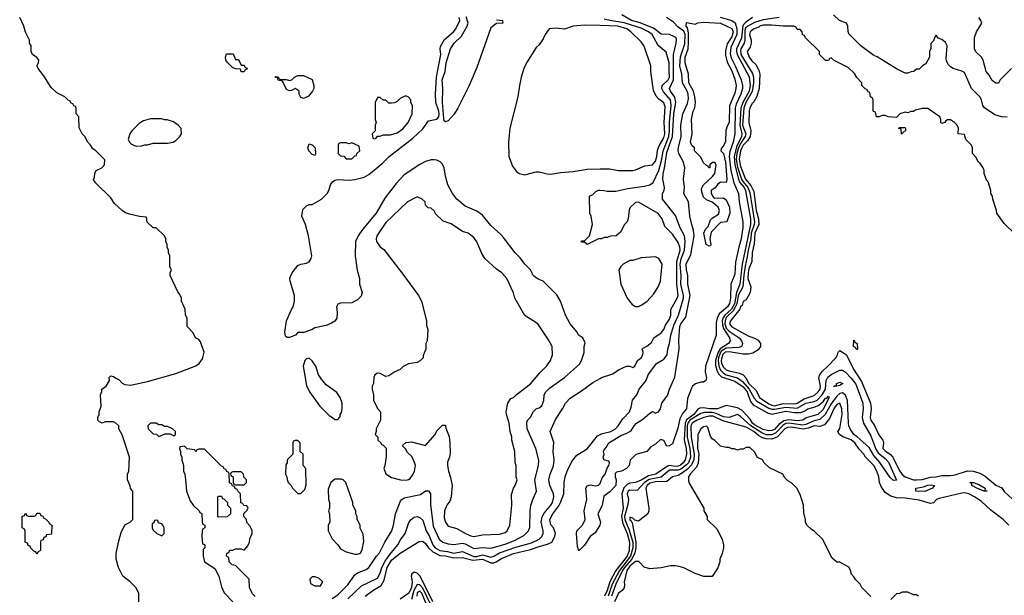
# Model space of a CAD drawing. Header units: inches. Extents: x 2380249 to 2585472, y 382747 to 546448.
# Tile 431 of 626: x 2515908 to 2522850, y 455175 to 459235. Entities that reach past the tile are written whole.
import ezdxf

# ---------------------------------------------------------------- set-up
doc = ezdxf.new("R2010")
doc.units = ezdxf.units.IN
doc.header["$MEASUREMENT"] = 0
doc.layers.add('C5415', color=7, linetype='Continuous')
doc.layers.add('C5425', color=7, linetype='Continuous')

msp = doc.modelspace()

# ---------------------------------------------------------------- linework, layer by layer
at = {"layer": 'C5415', "color": 4}
for points, elevation in [([(2516748, 455130), (2516748, 455190), (2516728, 455230), (2516688, 455270), (2516635.3, 455310), (2516604, 455370), (2516589, 455430), (2516588.7, 455470), (2516604, 455550), (2516622.7, 455617.3), (2516648.9, 455671.1), (2516686, 455690), (2516706, 455710), (2516706, 455910), (2516688.4, 455928.4), (2516687.3, 455947.3), (2516668, 455990), (2516668, 456030), (2516678, 456050), (2516682, 456150), (2516630, 456306), (2516606, 456350), (2516606, 456370), (2516586, 456390), (2516570, 456398), (2516510, 456398), (2516490, 456388.7), (2516470, 456398), (2516458, 456410), (2516458, 456430), (2516468, 456450), (2516468.7, 456470), (2516482, 456510), (2516478, 456590), (2516487.3, 456612.7), (2516488, 456630), (2516518, 456650), (2516542, 456690), (2516538, 456710), (2516550, 456722), (2516570, 456718), (2516585.5, 456705.5), (2516610, 456694.8), (2516630, 456671), (2516650, 456661), (2516690, 456658), (2516810, 456684), (2517010, 456739.1), (2517150, 456794), (2517174, 456810), (2517197.5, 456842.5), (2517209, 456890), (2517183.1, 456963.1), (2517170, 456978), (2517148, 456990), (2517130, 457026), (2517088, 457070), (2517088, 457130), (2517078, 457150), (2517074, 457194), (2517048, 457250), (2517048, 457270), (2517036.4, 457296.4), (2517020.4, 457320.4), (2516968, 457430), (2516968, 457450), (2516978, 457470), (2516967.3, 457492.7), (2516966, 457570), (2516958, 457590), (2516958, 457610), (2516948, 457630), (2516948, 457650), (2516938, 457670), (2516938, 457690), (2516928, 457710), (2516870, 457766), (2516850, 457766), (2516807.3, 457807.3), (2516802, 457842), (2516752.7, 457847.3), (2516683.1, 457863.1), (2516653.6, 457873.6), (2516630, 457888.7), (2516577.6, 457937.6), (2516550, 457979), (2516443.1, 458083.1), (2516427.3, 458107.3), (2516436.4, 458123.6), (2516438, 458150), (2516448, 458170), (2516486, 458190), (2516506, 458210), (2516507.3, 458247.3), (2516446, 458310), (2516423.1, 458323.1), (2516408, 458350), (2516388, 458370), (2516368, 458410), (2516349.1, 458429.1), (2516327.3, 458472.7), (2516326, 458550), (2516306, 458570), (2516306, 458610), (2516302, 458622), (2516290, 458626), (2516282, 458642), (2516270, 458646), (2516262, 458662), (2516250, 458666), (2516226, 458690), (2516170, 458718), (2516130, 458755.3), (2516078.9, 458838.9), (2516038, 458890), (2516029.2, 458910), (2516041.2, 458930), (2516044, 458950), (2516030, 458968.7), (2515998, 458990), (2515988, 459010), (2515988, 459050), (2515978, 459070), (2515978, 459090), (2515950, 459146), (2515938, 459190), (2515908, 459250)], 36), ([(2518110, 455152.7), (2518150, 455178), (2518220.9, 455250), (2518270, 455319.1), (2518290, 455333), (2518350, 455356.3), (2518369.6, 455370.4), (2518423.7, 455450), (2518445.8, 455474.2), (2518482, 455550), (2518532, 455630), (2518543.7, 455670), (2518557, 455750), (2518594.8, 455845.2), (2518618, 455862), (2518734, 455886), (2518770, 455911), (2518790, 455912), (2518804.7, 455890), (2518805.5, 455814.5), (2518822.4, 455662.4), (2518866, 455570), (2518891, 455550), (2518930, 455538.7), (2518970, 455534), (2519030, 455543.1), (2519050, 455537.4), (2519110, 455506), (2519170, 455512.4), (2519230, 455506.4), (2519330, 455534.9), (2519397.8, 455562.2), (2519462.5, 455597.5), (2519496, 455630), (2519505.6, 455654.4), (2519506, 455770), (2519512.7, 455807.3), (2519525.2, 455850), (2519552.3, 455910), (2519540.5, 455990), (2519565.1, 456090), (2519567.2, 456127.2), (2519546.6, 456210), (2519486.6, 456350), (2519484.1, 456395.9), (2519490, 456412), (2519510, 456432), (2519530, 456471.3), (2519550, 456491), (2519570, 456498), (2519590, 456512), (2519602.7, 456550), (2519605.2, 456590), (2519617.2, 456610), (2519643.9, 456636.1), (2519749, 456710), (2519855.5, 456804.5), (2519868.7, 456830), (2519887.3, 456887.3), (2519888, 456930), (2519894.6, 456954.6), (2519878, 456990), (2519848, 457010), (2519838, 457030), (2519789.1, 457089.1), (2519755.3, 457150), (2519722, 457250), (2519694.6, 457294.6), (2519598, 457390), (2519564.7, 457404.7), (2519530, 457428), (2519508.7, 457470), (2519468.7, 457510), (2519435.5, 457555.5), (2519402, 457590), (2519318.6, 457698.6), (2519300.2, 457720.2), (2519230, 457782), (2519170, 457855.3), (2519130, 457884), (2519050, 457919), (2518989, 457970), (2518959, 458010), (2518926, 458070), (2518909.4, 458130), (2518901.2, 458190), (2518890, 458215.3), (2518872.5, 458232.5), (2518850, 458244), (2518830, 458245.2), (2518810, 458245.2), (2518770, 458234), (2518730, 458214), (2518619.8, 458140.2), (2518561.4, 458078.6), (2518483.4, 457976.6), (2518422, 457870), (2518325.8, 457754.2), (2518294.9, 457710), (2518275.5, 457670), (2518274, 457570), (2518287.1, 457467.1), (2518304.7, 457410), (2518304.7, 457370), (2518322, 457310), (2518316, 457284), (2518290, 457258), (2518250, 457238), (2518170, 457235.3), (2518150, 457228), (2518142.8, 457210), (2518146.8, 457170), (2518144.7, 457130), (2518130.8, 457109.2), (2518106.4, 457093.6), (2518070, 457079), (2517990, 457062), (2517970, 457049), (2517910.9, 457029.1), (2517870, 457028), (2517852, 457010), (2517810, 456993.2), (2517794, 456994), (2517782, 457002), (2517777.2, 457030), (2517788, 457110), (2517824, 457190), (2517837.2, 457210), (2517846.6, 457250), (2517846.6, 457290), (2517816, 457390), (2517813.2, 457410), (2517816.5, 457423.5), (2517829, 457450), (2517870, 457501), (2517890, 457511), (2517930, 457517.3), (2517950, 457526), (2517963.7, 457550), (2517967.3, 457570), (2517945.2, 457710), (2517924, 457790), (2517898, 457850), (2517904, 457896), (2517930, 457922), (2517948.9, 457931.1), (2517970, 457932), (2518035.3, 457970), (2518075.3, 458010), (2518088.7, 458030), (2518099, 458070), (2518113.2, 458090), (2518130, 458102), (2518151.5, 458108.5), (2518230, 458102), (2518270, 458107.3), (2518335.9, 458124.1), (2518370, 458144), (2518462, 458218), (2518514, 458270), (2518681, 458399), (2518750, 458464), (2518790, 458520.5), (2518850, 458533.4), (2518862.6, 458550), (2518866.6, 458570), (2518864.3, 458590), (2518842.7, 458650), (2518839.1, 458710), (2518846.4, 458830), (2518876.3, 458990), (2518871.5, 459030), (2518874.7, 459045.3), (2518904.2, 459095.8), (2518967, 459150), (2518982, 459170), (2519011.3, 459230), (2519006, 459250)], 32), ([(2519270, 459234.8), (2519312, 459230), (2519314, 459210), (2519270, 459208), (2519230, 459178), (2519130, 458898), (2519076, 458770), (2518996, 458610), (2518970.6, 458569.4), (2518930, 458521.2), (2518910, 458513.2), (2518901.2, 458521.2), (2518898, 458538), (2518888.6, 458650), (2518891.1, 458748.9), (2518886.2, 458810), (2518906.9, 458870), (2518915.4, 458930), (2518945.1, 459030), (2518971.8, 459070), (2519022.2, 459117.8), (2519064, 459190), (2519069.7, 459210), (2519055.8, 459255.8)], 28), ([(2520000, 459193.1), (2519890, 459195.8), (2519810.5, 459189.5), (2519750, 459168), (2519690, 459174), (2519642, 459170), (2519612, 459130), (2519599.8, 459100.2), (2519570, 459058), (2519550, 459038), (2519481, 458930), (2519462.8, 458890), (2519444, 458830), (2519430.8, 458770), (2519421, 458690), (2519364, 458470), (2519353.4, 458370), (2519357.3, 458270), (2519382.5, 458202.5), (2519410, 458164.7), (2519430, 458151), (2519470, 458141), (2519550, 458161), (2519570, 458161), (2519626.4, 458146.4), (2519650, 458146), (2519722, 458158), (2519810, 458164), (2519910, 458180.7), (2520000, 458181.9)], 32), ([(2520000, 457688), (2519990, 457688), (2519910, 457648.7), (2519890, 457666), (2519870, 457666), (2519866, 457670), (2519870, 457674), (2519890, 457674), (2519926, 457710), (2519946, 457790), (2519938, 457850), (2519928, 457870), (2519926, 457990), (2519950, 458002), (2519970, 458022), (2519990, 458031.3), (2520000, 458031.3)], 28), ([(2518220.9, 455150), (2518319.1, 455240.9), (2518430, 455296.3), (2518450, 455330.8), (2518462.2, 455370), (2518485.3, 455414.7), (2518517.5, 455462.5), (2518574, 455530), (2518593.4, 455566.6), (2518626, 455610), (2518652.5, 455687.5), (2518669, 455710), (2518690, 455726), (2518710, 455731.3), (2518730, 455724.7), (2518750, 455706), (2518773.7, 455630), (2518794.7, 455594.7), (2518822, 455530), (2518838, 455510), (2518870, 455490.3), (2518923.8, 455483.8), (2518950, 455475.8), (2518970, 455472.6), (2519030, 455484.9), (2519109.6, 455449.6), (2519130, 455449.5), (2519170, 455459.7), (2519230, 455444.7), (2519250, 455450.3), (2519290, 455473.8), (2519406.4, 455513.6), (2519516, 455544), (2519569.7, 455570.3), (2519589.3, 455590), (2519598, 455610), (2519598.4, 455630), (2519585.4, 455690), (2519592.1, 455727.9), (2519606.1, 455753.9), (2519653.3, 455810), (2519663.6, 455830), (2519673.6, 455870), (2519671.5, 455891.5), (2519646, 455950), (2519639.3, 455990), (2519649.3, 456030), (2519671.9, 456088.1), (2519676, 456130), (2519669.4, 456190), (2519673.6, 456253.6), (2519649, 456330), (2519685.6, 456414.4), (2519735.3, 456490), (2519755.3, 456530), (2519790, 456564.7), (2519870, 456616), (2519950, 456676), (2520000, 456705.2)], 28), ([(2518343.7, 455170), (2518397, 455210), (2518455.8, 455244.2), (2518477.9, 455282.1), (2518499.4, 455370), (2518530, 455423.6), (2518590, 455471.6), (2518725.3, 455554.7), (2518750, 455556.4), (2518770, 455539.3), (2518789.4, 455509.4), (2518820.8, 455480.8), (2518870, 455455.8), (2518910, 455452.6), (2518970, 455438.5), (2519030, 455441.2), (2519102.8, 455422.8), (2519170, 455429.3), (2519230, 455405.2), (2519250, 455405.2), (2519268.2, 455411.8), (2519304.4, 455435.6), (2519390, 455470.2), (2519510, 455498.6), (2519570, 455520.2), (2519630, 455535.3), (2519659.6, 455550), (2519681.3, 455590), (2519685.1, 455610), (2519671.2, 455650), (2519652.5, 455672.5), (2519645.1, 455710), (2519666.9, 455750), (2519710, 455804.9), (2519721.5, 455830), (2519744, 455890), (2519746, 455970), (2519753, 456010), (2519768.5, 456051.5), (2519802, 456118), (2519836.9, 456163.1), (2519910, 456208.2), (2519981.3, 456298.7), (2520000, 456308.8)], 24), ([(2517567.3, 455167.3), (2517550, 455186), (2517528, 455230), (2517526, 455290), (2517430, 455386), (2517406, 455390), (2517386, 455410), (2517382, 455442), (2517366, 455450), (2517367.3, 455472.7), (2517382, 455478), (2517390, 455494), (2517410, 455494), (2517430, 455502), (2517470, 455502), (2517490, 455494), (2517516.4, 455523.6), (2517528, 455550), (2517530, 455574), (2517548, 455610), (2517548, 455630), (2517542, 455642), (2517530, 455666), (2517508.4, 455688.4), (2517506, 455710), (2517488, 455730), (2517488.4, 455751.6), (2517510, 455774), (2517518, 455790), (2517516.4, 455796.4), (2517510, 455806), (2517487.3, 455807.3), (2517482, 455822), (2517467.3, 455827.3), (2517466, 455890), (2517447.3, 455907.3), (2517442, 455922), (2517427.3, 455927.3), (2517422, 455942), (2517407.3, 455947.3), (2517402, 455962), (2517387.3, 455967.3), (2517386, 456030), (2517382, 456042), (2517367.3, 456047.3), (2517362, 456062), (2517350, 456066), (2517342, 456082), (2517330, 456086), (2517210, 456206), (2517170, 456206), (2517158, 456202), (2517150, 456186), (2517142, 456202), (2517088.4, 456208.4), (2517070, 456226), (2517038, 456222), (2517034, 456210), (2517042, 456190), (2517042, 456170), (2517052, 456150), (2517052, 456130), (2517062, 456090), (2517062, 456050), (2517072, 456030), (2517078, 455990), (2517084.7, 455910), (2517110, 455842), (2517131.6, 455811.6), (2517174, 455770), (2517178, 455758), (2517192.7, 455752.7), (2517194, 455690), (2517198, 455678), (2517214, 455670), (2517214, 455650), (2517198, 455642), (2517194, 455630), (2517192, 455590), (2517198, 455538), (2517214, 455530), (2517214, 455510), (2517202, 455498), (2517202, 455450), (2517212, 455410), (2517283.6, 455363.6), (2517311.1, 455311.1), (2517330, 455234), (2517350, 455192), (2517411.3, 455130)], 36), ([(2520000, 455679.8), (2519997.3, 455670), (2519964.9, 455615.1), (2519930, 455588.7), (2519890, 455528.7), (2519850, 455488), (2519840.2, 455520.2), (2519833.2, 455610), (2519837.2, 455630), (2519877.2, 455670), (2519895.3, 455710), (2519889, 455770), (2519906, 455850), (2519899.3, 455930), (2519910, 455946), (2519930, 455954.8), (2519970, 455946), (2519990, 455951.3), (2520000, 455964.7)], 16), ([(2520000, 455781.2), (2519984, 455750), (2520000, 455698.9)], 16), ([(2518820.2, 455130), (2518731.2, 455311.2), (2518710, 455330.9), (2518690, 455338.5), (2518672.9, 455327.1), (2518669.1, 455310), (2518674.5, 455270), (2518671, 455231), (2518650.7, 455189.3), (2518591.5, 455148.5)], 24), ([(2518807.3, 455107.3), (2518750, 455225.8), (2518730, 455248.6), (2518710, 455251.8), (2518687.7, 455210), (2518670, 455146)], 28), ([(2518776.2, 455110), (2518743.1, 455190), (2518730, 455204), (2518710, 455191.8), (2518708.4, 455170)], 32)]:
    msp.add_lwpolyline(points, dxfattribs=dict(at, elevation=elevation))
for points, elevation in [([(2517430, 458954), (2517450, 458954), (2517470, 458914), (2517490, 458914), (2517498, 458898), (2517512.7, 458892.7), (2517510, 458886), (2517498, 458882), (2517490, 458866), (2517470, 458866), (2517466, 458886), (2517431.3, 458888.7), (2517410, 458895.3), (2517375.3, 458930), (2517362, 458950), (2517358, 458970), (2517366, 458994), (2517412.7, 458992.7)], 32), ([(2517910, 458678), (2517890, 458686), (2517878, 458710), (2517878, 458730), (2517850, 458748.7), (2517825.4, 458734.6), (2517810, 458734), (2517790, 458742), (2517762, 458802), (2517730, 458808), (2517726, 458826), (2517714, 458826), (2517707.3, 458832.7), (2517730, 458832), (2517738, 458818), (2517750, 458814), (2517787.3, 458812.7), (2517810, 458804.7), (2517826, 458810), (2517846, 458830), (2517870, 458842), (2517910, 458842), (2517970, 458812), (2517982, 458770), (2517982, 458750), (2517972, 458730), (2517943.6, 458696.4), (2517930, 458688)], 32), ([(2518636.4, 458696.4), (2518623.6, 458696.4), (2518590, 458678), (2518570, 458658), (2518551.6, 458648.4), (2518530, 458646), (2518510, 458646), (2518490, 458666), (2518470, 458666), (2518450, 458686), (2518430, 458686), (2518414, 458650), (2518414, 458530), (2518422, 458510), (2518414, 458490), (2518414, 458450), (2518394, 458430), (2518398, 458398), (2518410, 458394), (2518422, 458398), (2518430, 458414), (2518450, 458414), (2518470, 458422), (2518523.6, 458423.6), (2518570, 458436), (2518610, 458466), (2518648, 458510), (2518675.3, 458570), (2518678, 458630), (2518666, 458650), (2518666, 458670), (2518646, 458690)], 36), ([(2516910, 458535.3), (2516830, 458535.3), (2516779.8, 458520.2), (2516750, 458502), (2516698, 458450), (2516684.7, 458430), (2516672, 458390), (2516682, 458370), (2516696.9, 458356.9), (2516730, 458342), (2516770, 458344.7), (2516790, 458351.3), (2516810, 458351.3), (2516850, 458364.7), (2516950, 458364.7), (2516990, 458372), (2517010, 458382), (2517038, 458410), (2517048, 458430), (2517047.3, 458467.3), (2517028.4, 458488.4), (2516993.6, 458513.6), (2516948.4, 458528.4), (2516930, 458528.7)], 36), ([(2517990, 458278), (2517970, 458284), (2517946, 458310), (2517939.3, 458330), (2517950, 458358), (2517970, 458351.3), (2517990.7, 458330), (2517994.8, 458285.2)], 32), ([(2518250, 458366), (2518230, 458358), (2518210, 458366), (2518170, 458366), (2518158, 458362), (2518154, 458350), (2518154, 458290), (2518170, 458274), (2518192.7, 458272.7), (2518210, 458254), (2518250, 458254), (2518270, 458274), (2518282, 458278), (2518286, 458290), (2518306, 458310), (2518302, 458342)], 36), ([(2518710, 457986), (2518642, 457950), (2518490, 457804), (2518426, 457710), (2518422, 457690), (2518424.7, 457670), (2518450, 457632), (2518474.4, 457614.4), (2518610, 457441), (2518721, 457290), (2518741, 457250), (2518776, 457110), (2518776.9, 457076.9), (2518784.7, 457050), (2518782, 456970), (2518772, 456950), (2518772, 456910), (2518752.7, 456867.3), (2518752, 456850), (2518731.1, 456828.9), (2518710, 456818), (2518650, 456808), (2518611.1, 456788.9), (2518590, 456768.7), (2518552, 456750), (2518510, 456722), (2518490, 456719), (2518450, 456739), (2518430, 456742), (2518412, 456730), (2518404.7, 456710), (2518402, 456670), (2518392, 456650), (2518392, 456630), (2518402, 456590), (2518402, 456550), (2518432, 456490), (2518452, 456470), (2518451.3, 456410), (2518422, 456350), (2518422, 456330), (2518414, 456310), (2518434, 456290), (2518434, 456270), (2518454, 456250), (2518458, 456238), (2518470, 456234), (2518491.6, 456211.6), (2518491.1, 456151.1), (2518482.8, 456090), (2518476, 456070), (2518490, 456032), (2518530, 456006), (2518594, 455990), (2518632.7, 455987.3), (2518650, 455991), (2518661.2, 455998.8), (2518677.5, 456022.5), (2518691.8, 456048.2), (2518698, 456090), (2518692.7, 456112.7), (2518673.6, 456153.6), (2518643.1, 456183.1), (2518628.4, 456208.4), (2518608, 456230), (2518610, 456234), (2518630, 456252), (2518670, 456258), (2518770, 456232), (2518838, 456310), (2518850, 456334), (2518890, 456374), (2518910, 456374), (2518912.7, 456352.7), (2518935.3, 456295.3), (2518941, 456250), (2518942, 456178), (2518938, 456150), (2518925.4, 456114.6), (2518924.7, 456090), (2518931, 456050), (2518946.4, 456006.4), (2518958, 455950), (2518950.5, 455869.5), (2518939.9, 455840.1), (2518918.8, 455810), (2518902.8, 455770), (2518901.4, 455721.4), (2518910.8, 455690), (2518930, 455662.8), (2518990, 455647.3), (2519051.3, 455610), (2519090, 455593.4), (2519110, 455590.7), (2519170, 455602), (2519290, 455605.5), (2519330, 455618.8), (2519344, 455630), (2519364, 455670), (2519377.2, 455810), (2519374.6, 455885.4), (2519388.7, 455930), (2519402, 455950), (2519415.3, 455990), (2519408.4, 456011.6), (2519408, 456090), (2519402, 456110), (2519399, 456190), (2519379, 456270), (2519379, 456290), (2519365.2, 456330), (2519359, 456390), (2519341.2, 456450), (2519339, 456470), (2519348.7, 456530), (2519370, 456562), (2519389, 456571), (2519408, 456590), (2519510, 456666), (2519575.5, 456744.5), (2519625.6, 456794.4), (2519649.4, 456830.6), (2519665.2, 456870), (2519661.2, 456930), (2519637.5, 456977.5), (2519562, 457090), (2519469.4, 457149.4), (2519399, 457270), (2519389.1, 457309.1), (2519342, 457410), (2519308, 457450), (2519270, 457475.3), (2519188, 457550), (2519165.6, 457585.6), (2519130, 457668), (2519110, 457698), (2519070, 457728), (2519030, 457742), (2518950, 457795.3), (2518894.6, 457814.6), (2518843.1, 457863.1), (2518830, 457886), (2518810, 457906), (2518788.7, 457908.7), (2518770, 457926), (2518766, 457950), (2518746, 457970)], 36), ([(2517950, 456848), (2517930, 456842), (2517918, 456830), (2517906.8, 456790), (2517930, 456654), (2517951, 456610), (2518024.7, 456510), (2518090, 456442), (2518114, 456430), (2518130, 456414), (2518150, 456414), (2518167.3, 456432.7), (2518168, 456450), (2518176.4, 456463.6), (2518182, 456490), (2518182, 456530), (2518168.7, 456570), (2518144.7, 456604.7), (2518070, 456659), (2518042, 456690), (2518015.3, 456730), (2517995.3, 456790), (2517970, 456828)], 36), ([(2516870, 456388), (2516830, 456388), (2516812, 456370), (2516814, 456350), (2516850, 456314), (2516871.6, 456311.6), (2516890, 456294), (2516932.7, 456312.7), (2516970, 456314), (2516990, 456302), (2516998, 456302), (2517006, 456310), (2517006, 456330), (2516986, 456350), (2516950, 456366), (2516930, 456366), (2516910, 456378), (2516890, 456378)], 36), ([(2517870, 456266), (2517850, 456266), (2517838, 456262), (2517834, 456250), (2517834, 456170), (2517794, 456130), (2517794, 456110), (2517783.6, 456096.4), (2517782, 456030), (2517791.6, 456011.6), (2517792.7, 455992.7), (2517802, 455970), (2517822, 455950), (2517832, 455930), (2517870, 455892), (2517890, 455892), (2517918, 455922), (2517928.4, 455951.6), (2517926, 456070), (2517906, 456090), (2517906, 456170), (2517886, 456190), (2517886, 456250)], 36), ([(2517470, 456046), (2517410, 456046), (2517398, 456042), (2517394, 456030), (2517398, 456018), (2517414, 456010), (2517414, 455970), (2517418, 455958), (2517430, 455954), (2517490, 455954), (2517506, 455970), (2517506, 455990), (2517487.3, 456007.3), (2517486, 456030)], 36), ([(2518130, 455995.3), (2518102, 455970), (2518083.6, 455923.6), (2518084.7, 455850), (2518091.3, 455830), (2518091.3, 455790), (2518084.7, 455770), (2518091.6, 455748.4), (2518094, 455690), (2518082, 455670), (2518082, 455630), (2518110, 455574), (2518151.1, 455531.1), (2518170, 455502), (2518210, 455482), (2518270, 455466), (2518290, 455466), (2518310, 455472), (2518322, 455498), (2518333.6, 455553.6), (2518330, 455606), (2518308.9, 455648.9), (2518308, 455670), (2518288, 455710), (2518288, 455730), (2518278, 455750), (2518278, 455770), (2518258, 455810), (2518258, 455830), (2518208, 455970), (2518188.9, 455988.9), (2518174.6, 455994.6)], 36), ([(2517310, 455726), (2517306, 455730), (2517306, 455870), (2517310, 455874), (2517330, 455874), (2517338, 455858), (2517350, 455854), (2517374, 455830), (2517374, 455810), (2517394, 455790), (2517394, 455750), (2517370, 455728)], 36), ([(2516030, 455466), (2516022, 455482), (2516007.3, 455487.3), (2515987.3, 455507.3), (2515982, 455522), (2515967.3, 455527.3), (2515962, 455542), (2515946, 455550), (2515946, 455630), (2515942, 455642), (2515926, 455650), (2515926, 455730), (2515942, 455738), (2515950, 455754), (2515958, 455738), (2515970, 455734), (2516010, 455734), (2516022, 455738), (2516030, 455754), (2516050, 455754), (2516058, 455738), (2516070, 455734), (2516078, 455718), (2516090, 455714), (2516114, 455690), (2516118, 455678), (2516134, 455670), (2516132.7, 455607.3), (2516098, 455602), (2516092.7, 455587.3), (2516078, 455582), (2516072.7, 455567.3), (2516058, 455562), (2516054, 455550), (2516054, 455490), (2516038, 455482)], 36), ([(2516870, 455706), (2516858, 455702), (2516852.7, 455687.3), (2516842, 455678), (2516842, 455650), (2516850, 455634), (2516874, 455610), (2516910, 455594), (2516926, 455610), (2516926, 455650), (2516918, 455670), (2516910, 455678), (2516887.3, 455687.3), (2516882, 455702)], 36), ([(2517990, 455306), (2517970, 455306), (2517954, 455290), (2517958, 455258), (2517990, 455242), (2518030, 455242), (2518046, 455270), (2518016.4, 455296.4)], 36)]:
    msp.add_lwpolyline(points, close=True, dxfattribs=dict(at, elevation=elevation))
at = {"layer": 'C5425', "color": 4}
for points, elevation in [([(2520000, 456308.8), (2520007.2, 456312.8), (2520076.9, 456330), (2520108, 456350), (2520128.2, 456370), (2520161, 456419), (2520206.6, 456470), (2520218.7, 456501.3), (2520228.5, 456551.5), (2520259.7, 456590), (2520275.1, 456630), (2520326, 456690), (2520339.3, 456730), (2520350, 456746), (2520397.2, 456810), (2520450, 456839.3), (2520472, 456870), (2520478, 456910), (2520490.7, 456950), (2520498, 457010), (2520519.8, 457080.2), (2520553.2, 457150), (2520588.4, 457270), (2520589.1, 457290), (2520569.3, 457370), (2520570.9, 457430), (2520565.3, 457510), (2520572.4, 457547.6), (2520595, 457610), (2520600.8, 457670), (2520595.8, 457710), (2520565.6, 457765.6), (2520532.6, 457852.6), (2520439.3, 457970), (2520440.9, 458010), (2520452, 458030), (2520454, 458050), (2520441.7, 458110), (2520444.7, 458144.7), (2520457.6, 458202.4), (2520470, 458297.3), (2520509.9, 458410), (2520519.2, 458570), (2520534.2, 458650), (2520527.5, 458687.5), (2520496.3, 458730), (2520489.7, 458750), (2520517.3, 458810), (2520518, 458990), (2520536.4, 459070), (2520538.3, 459098.3), (2520535.1, 459110), (2520490, 459129.4), (2520430, 459133.6), (2520375.7, 459175.7), (2520275.1, 459215.1), (2520220.9, 459230), (2520153.2, 459270)], 24), ([(2520847.2, 459252.8), (2520930.1, 459230.1), (2520953.5, 459213.5), (2520965.3, 459170), (2520964.6, 459130), (2520921.6, 459038.4), (2520917.2, 458997.2), (2520924.9, 458964.9), (2520953.1, 458910), (2520994.8, 458810), (2521004.6, 458770), (2521004.6, 458750), (2520993.6, 458710), (2520960.5, 458639.5), (2520951.7, 458610), (2520949.3, 458430), (2520939, 458370), (2520915.8, 458304.2), (2520910.6, 458270), (2520921.6, 458170), (2520944.2, 458084.2), (2520976.3, 458010), (2520980.6, 457950), (2521006.2, 457810), (2521007.2, 457770), (2520995.5, 457690), (2520977.7, 457630), (2520955.8, 457524.2), (2520950, 457439.3), (2520921.3, 457370), (2520919.8, 457270), (2520913.5, 457233.5), (2520899, 457210), (2520839.8, 457160.2), (2520825.2, 457130), (2520819.2, 457099.2), (2520819.3, 457010), (2520742.8, 456790), (2520741, 456750), (2520750.5, 456709.5), (2520746, 456690), (2520730, 456677.2), (2520710, 456677.2), (2520673.7, 456666.3), (2520651.3, 456650), (2520643.6, 456636.4), (2520617.1, 456562.9), (2520610.3, 456490), (2520581.8, 456458.2), (2520561.5, 456418.5), (2520547.2, 456352.8), (2520510, 456244), (2520490, 456229.2), (2520470, 456228), (2520450, 456268), (2520426.4, 456273.6), (2520390, 456242), (2520358, 456222), (2520330.9, 456189.1), (2520251.6, 456168.4), (2520212, 456128), (2520206, 456090), (2520187.3, 456070), (2520150, 456049.6), (2520116.9, 456043.1), (2520106, 456034), (2520106, 456010), (2520112.7, 455990), (2520110.3, 455950), (2520070, 455905.2), (2520026, 455874), (2520014.8, 455810), (2520000, 455781.2)], 16), ([(2520000, 455964.7), (2520004, 455970), (2520015.5, 456004.5), (2520035.3, 456030), (2520049, 456071), (2520062, 456090), (2520066, 456110), (2520062, 456122), (2520029, 456129), (2520022, 456150), (2520028.7, 456170), (2520025.2, 456190), (2520030, 456202), (2520043.7, 456216.3), (2520062.9, 456250), (2520150, 456305.5), (2520184.1, 456315.9), (2520209.6, 456330.4), (2520220.9, 456339.1), (2520239.5, 456370), (2520258, 456390), (2520302, 456418), (2520350, 456460.7), (2520370, 456470.8), (2520390, 456458.8), (2520411.7, 456468.3), (2520426, 456490), (2520435.3, 456530), (2520476.5, 456583.5), (2520489.6, 456630), (2520526, 456714), (2520558, 456910), (2520556.4, 456976.4), (2520561.7, 457070), (2520570, 457088.9), (2520603.8, 457136.2), (2520635.3, 457290), (2520618.4, 457370), (2520619.3, 457430), (2520609.2, 457470), (2520606.7, 457510), (2520640.9, 457579.1), (2520663.2, 457710), (2520659.4, 457750), (2520646, 457790), (2520634, 457850), (2520622.7, 457950), (2520591.2, 458010), (2520594.7, 458050), (2520588.2, 458110), (2520597.2, 458190), (2520587.2, 458230), (2520556, 458290), (2520551.8, 458311.8), (2520552.1, 458332.1), (2520570.8, 458410), (2520569.9, 458490.1), (2520584.1, 458570), (2520615.7, 458644.3), (2520622.7, 458677.3), (2520621.5, 458710), (2520614.8, 458730), (2520581.5, 458790), (2520575.5, 458850), (2520563, 458910), (2520567.8, 458972.2), (2520596.5, 459063.5), (2520599.7, 459130), (2520590, 459152.8), (2520550, 459182), (2520517.8, 459217.8), (2520468.7, 459250)], 16), ([(2520000, 458031.3), (2520028.9, 458031.1), (2520050, 458024.7), (2520110, 458026), (2520194.8, 458045.2), (2520310, 458060.7), (2520350, 458071), (2520373.3, 458086.7), (2520414.2, 458170), (2520435.9, 458250), (2520443.9, 458310), (2520485.2, 458410), (2520489.9, 458450), (2520488.4, 458510), (2520502.2, 458630), (2520496.2, 458670), (2520446.3, 458726.3), (2520436, 458750), (2520438, 458770), (2520479.7, 458810), (2520490.6, 458830), (2520486.1, 458873.9), (2520488, 458930), (2520466.3, 459006.3), (2520410, 459052.3), (2520368, 459130), (2520340.7, 459150), (2520290, 459175.8), (2520170, 459213), (2520068.3, 459228.3), (2520030, 459238.4)], 28), ([(2521075.5, 459250), (2521025.8, 459214.2), (2521007.1, 459192.9), (2520996.7, 459103.3), (2520962.9, 459030), (2520961, 459010), (2520965.8, 458990), (2521051.8, 458831.8), (2521057.5, 458770), (2521050.5, 458729.5), (2521006.8, 458650), (2520992.1, 458610), (2520985.7, 458490), (2520998.8, 458430), (2520996.1, 458410), (2520962.6, 458337.4), (2520944.4, 458270), (2520950.1, 458210), (2520976.8, 458110), (2520986.4, 458086.4), (2521015.9, 458050), (2521025.8, 458030), (2521060.4, 457830), (2521061.6, 457790), (2521002.7, 457510), (2520984.4, 457370), (2520961.2, 457310), (2520946.7, 457230), (2520926, 457194), (2520880.1, 457150), (2520866.6, 457130), (2520861.7, 457110), (2520862.8, 457082.8), (2520870, 457055.6), (2520912.8, 456990), (2520918, 456970), (2520905.7, 456950), (2520846.8, 456913.2), (2520831.8, 456890), (2520814.4, 456830), (2520815, 456795), (2520822.7, 456762.7), (2520836.2, 456736.2), (2520856.5, 456716.5), (2520950, 456685.7), (2521010, 456645.2), (2521037.6, 456610), (2521061.4, 456541.4), (2521078.6, 456518.6), (2521181.6, 456461.6), (2521210, 456451.5), (2521310, 456472.7), (2521370, 456464.2), (2521414.9, 456465.1), (2521444.2, 456475.8), (2521465.2, 456490), (2521516.1, 456503.9), (2521543.3, 456516.7), (2521575.6, 456544.4), (2521590, 456564.9), (2521596, 456564), (2521610, 456578.8), (2521614.9, 456570), (2521570, 456484.2), (2521534.4, 456450), (2521454.1, 456425.9), (2521430, 456409.8), (2521390, 456405.7), (2521330, 456411.9), (2521295.2, 456404.8), (2521261.3, 456378.7), (2521230, 456345.5), (2521210, 456336.8), (2521190, 456335.3), (2521150, 456345), (2521090, 456378.3), (2521075.5, 456390), (2521057.9, 456417.9), (2521000.4, 456480.4), (2520970, 456496.5), (2520890, 456513.3), (2520828.7, 456491.3), (2520770.8, 456489.2), (2520730, 456496.8), (2520704.1, 456495.9), (2520690, 456488.2), (2520661.5, 456450), (2520610, 456413.3), (2520599.2, 456390), (2520592.4, 456272.4), (2520606, 456210), (2520608.3, 456170), (2520599.3, 456130), (2520586.2, 456110), (2520567.3, 456092.7), (2520550, 456084.7), (2520530, 456083.6), (2520490, 456090.5), (2520474.4, 456085.6), (2520392.7, 456030), (2520342.6, 456017.4), (2520290, 455986.8), (2520250, 455969.7), (2520210, 455965.7), (2520190, 455956.8), (2520168.1, 455931.9), (2520154.6, 455890), (2520163.9, 455790), (2520152.1, 455730), (2520160.5, 455680.5), (2520190.5, 455610.5), (2520207, 455550), (2520205.3, 455490), (2520191.3, 455450), (2520111.4, 455350), (2520068.5, 455270), (2520050, 455209.7), (2520031.4, 455170)], 24), ([(2521262, 459250), (2521150, 459233.8), (2521090, 459214.5), (2521040.8, 459190), (2521026.2, 459173.8), (2521021.6, 459158.4), (2521020.5, 459090), (2521015.9, 459070), (2520992.2, 459030), (2520990, 459019), (2520993.5, 458990), (2521075, 458855), (2521081.9, 458830), (2521082.6, 458790), (2521072.7, 458727.3), (2521027.9, 458650), (2521013, 458610), (2521005, 458490), (2521026.6, 458430), (2521023.7, 458410), (2520990, 458360.7), (2520976.3, 458330), (2520964.2, 458290), (2520960.1, 458250), (2520970, 458193.7), (2520997.2, 458110), (2521008.3, 458090), (2521041.7, 458050), (2521055.6, 458015.6), (2521088.8, 457810), (2521086.9, 457790), (2521066.3, 457730), (2521062, 457690), (2521043.3, 457610), (2521038.3, 457561.7), (2521022.9, 457497.1), (2521012.8, 457432.8), (2521007.1, 457350), (2520974.6, 457290), (2520963.6, 457230), (2520953.6, 457206.4), (2520937.6, 457182.4), (2520890, 457134.5), (2520880.9, 457110), (2520880.4, 457090), (2520890, 457059.7), (2520910, 457038), (2520980.4, 456990), (2520997.1, 456970), (2521003.8, 456950), (2521001.1, 456938.9), (2520997.3, 456930), (2520978.4, 456921.6), (2520890, 456918), (2520859.6, 456900.4), (2520849.2, 456890), (2520835.5, 456850), (2520832.1, 456830), (2520837.4, 456790), (2520850, 456763.2), (2520870, 456741.1), (2520890, 456730.2), (2520968.9, 456708.9), (2521003.9, 456683.9), (2521052.4, 456630), (2521085.9, 456565.9), (2521104.8, 456544.8), (2521190, 456495.7), (2521210, 456488), (2521230, 456486.7), (2521310, 456502.8), (2521390, 456495.5), (2521450, 456529.3), (2521510, 456541.8), (2521530, 456552.1), (2521567, 456590), (2521589.8, 456630), (2521595.3, 456690), (2521605.7, 456714.3), (2521630, 456732), (2521690, 456763), (2521710, 456762), (2521730, 456747.7), (2521770, 456706.7), (2521804.3, 456664.3), (2521851.6, 456530), (2521856.1, 456490), (2521848.1, 456430), (2521856.5, 456390), (2521910, 456299.1), (2521945.4, 456205.4), (2521960.9, 456180.9), (2522010, 456139.6), (2522032.9, 456112.9), (2522090, 455988), (2522070, 455985.1), (2522044.9, 456004.9), (2521972.4, 456112.4), (2521930, 456161.6), (2521896.9, 456216.9), (2521813.4, 456293.4), (2521789.6, 456310), (2521765.2, 456345.2), (2521754, 456370), (2521750.9, 456390), (2521743.5, 456550), (2521730, 456587.3), (2521710, 456602), (2521690, 456598.2), (2521670, 456580.4), (2521630, 456526), (2521587.2, 456450), (2521550, 456415), (2521510, 456406.6), (2521450, 456380.2), (2521430, 456376.1), (2521331.4, 456388.6), (2521310, 456385.6), (2521287.5, 456372.5), (2521239.6, 456320.4), (2521210, 456306.4), (2521170, 456307.9), (2521139.8, 456319.8), (2521062.2, 456370), (2520990, 456436.9), (2520970, 456449.6), (2520910, 456429.8), (2520870, 456434.4), (2520817.6, 456457.6), (2520790, 456463.4), (2520736.5, 456463.5), (2520710, 456457.1), (2520633.8, 456410), (2520619.3, 456390), (2520615, 456370), (2520614.6, 456290), (2520633.8, 456210), (2520637, 456150), (2520623, 456110), (2520610, 456094.6), (2520570, 456064.7), (2520550, 456058.1), (2520490, 456058.4), (2520431.4, 456008.6), (2520347.2, 455992.8), (2520313.8, 455970), (2520262.8, 455917.2), (2520250, 455913.7), (2520210, 455916.9), (2520198, 455910), (2520192, 455890), (2520199.5, 455850), (2520194.9, 455814.9), (2520172.2, 455730), (2520175.1, 455710), (2520202.6, 455642.6), (2520230.1, 455550), (2520230.5, 455509.5), (2520213.8, 455450), (2520136.2, 455350), (2520086.1, 455253.9), (2520056.6, 455170)], 28), ([(2522870, 458548), (2522830, 458549), (2522784.1, 458564.1), (2522710, 458613.2), (2522699.5, 458630), (2522689.6, 458670), (2522678.4, 458690), (2522619.5, 458750), (2522570, 458861.2), (2522550, 458872.3), (2522489.5, 458889.5), (2522470, 458901.2), (2522456.6, 458916.6), (2522442.9, 458942.9), (2522440.1, 458960.1), (2522448, 459050), (2522434.6, 459074.6), (2522410, 459095.3), (2522384, 459104), (2522370, 459126), (2522362, 459118), (2522350, 459086), (2522332.7, 459067.3), (2522331.3, 459031.3), (2522322, 459010), (2522322, 458970), (2522296.9, 458923.1), (2522274, 458910), (2522250, 458886), (2522230, 458886), (2522211.6, 458868.4), (2522192.7, 458867.3), (2522170, 458858), (2522150, 458858), (2522090, 458888.7), (2521953.6, 458973.6), (2521930, 458982), (2521838, 459050), (2521754.6, 459134.6), (2521748.4, 459151.6), (2521748, 459190), (2521738, 459210), (2521688, 459230), (2521646, 459270)], 28), ([(2522902, 458890), (2522822, 458810), (2522810, 458788), (2522790, 458786), (2522764.7, 458804.7), (2522743.1, 458843.1), (2522722, 458870), (2522702, 458950), (2522688.7, 458970), (2522649.1, 459009.1), (2522639, 459030), (2522639, 459110), (2522654, 459150), (2522692.7, 459210), (2522685.2, 459230), (2522670, 459249)], 24), ([(2520000, 458181.9), (2520070, 458182.8), (2520130, 458170.7), (2520230, 458170.8), (2520250, 458174.8), (2520316.5, 458203.5), (2520370, 458211), (2520390, 458236), (2520400.7, 458270), (2520404.4, 458315.6), (2520416, 458344), (2520450, 458402), (2520457.2, 458430), (2520452.1, 458510), (2520459.7, 458619.7), (2520450, 458648.7), (2520413.8, 458673.8), (2520396.2, 458696.2), (2520376.2, 458736.2), (2520357.2, 458870), (2520359, 458910), (2520310, 459048), (2520290, 459078), (2520216, 459150), (2520189.2, 459170), (2520126, 459190), (2520000, 459193.1)], 32), ([(2522924.7, 457724.7), (2522850, 457798), (2522798, 457870), (2522795.3, 457890), (2522768.9, 457968.9), (2522768, 457990), (2522755.3, 458010), (2522755.3, 458030), (2522735.3, 458090), (2522722, 458110), (2522708.9, 458148.9), (2522708.7, 458170), (2522702, 458190), (2522680.4, 458220.4), (2522668, 458230), (2522650, 458266), (2522626, 458290), (2522626, 458330), (2522618, 458350), (2522578, 458390), (2522570, 458426), (2522526, 458430), (2522528, 458470), (2522518, 458490), (2522498, 458510), (2522470, 458528.7), (2522450, 458528.7), (2522438, 458522), (2522430, 458508.7), (2522410, 458502), (2522402, 458510), (2522402, 458530), (2522395.3, 458550), (2522310, 458608), (2522270, 458608), (2522223.6, 458596.4), (2522210, 458586), (2522190, 458586), (2522170, 458578), (2522150, 458582), (2522114, 458570), (2522090, 458546), (2522031.6, 458548.4), (2522010, 458558), (2521990, 458558), (2521968.4, 458548.4), (2521948.4, 458548.4), (2521942, 458582), (2521926, 458590), (2521926, 458670), (2521922, 458682), (2521906, 458690), (2521902, 458722), (2521890, 458726), (2521882, 458742), (2521870, 458746), (2521846, 458770), (2521846, 458790), (2521810, 458826), (2521794.6, 458854.6), (2521750, 458898), (2521650, 458946), (2521630, 458966), (2521618, 458962), (2521610, 458946), (2521590, 458946), (2521546, 458990), (2521546, 459010), (2521447.3, 459107.3), (2521442, 459122), (2521427.3, 459127.3), (2521426, 459150), (2521410, 459166), (2521390, 459166), (2521382, 459182), (2521366, 459190), (2521290, 459188), (2521210, 459197.2), (2521150, 459195.3), (2521126.8, 459190), (2521118.4, 459181.6), (2521086, 459170), (2521070, 459159.3), (2521058.8, 459150), (2521054, 459130), (2521066.4, 459090), (2521066.4, 459070), (2521058.4, 459041.6), (2521037.3, 459010), (2521050.8, 458970), (2521070, 458944), (2521098.4, 458918.4), (2521119.3, 458879.3), (2521125.5, 458850), (2521120.7, 458750), (2521106.2, 458693.8), (2521085.2, 458654.8), (2521070, 458642), (2521054.8, 458610), (2521051.1, 458591.1), (2521048, 458510), (2521062.6, 458450), (2521059, 458410), (2521039.8, 458380.2), (2521010, 458349.7), (2520999.7, 458330), (2520990, 458309.4), (2520981.2, 458250), (2520990, 458200.4), (2521025.8, 458110), (2521064.1, 458064.1), (2521083.6, 458023.6), (2521101.1, 457890), (2521116.9, 457830), (2521120.2, 457790), (2521091.6, 457730), (2521085.6, 457654.4), (2521072.4, 457592.4), (2521070.5, 457530), (2521050, 457477.2), (2521044.4, 457450), (2521042.8, 457410), (2521063.8, 457350), (2521058, 457310), (2521030, 457258), (2521010, 457246), (2521001, 457219), (2520990, 457208.7), (2520985.8, 457194.2), (2520919.1, 457110), (2520913, 457090), (2520930, 457067.4), (2521044.8, 457004.8), (2521088.8, 456988.8), (2521113.8, 456973.8), (2521131, 456950), (2521131.3, 456930), (2521114.4, 456905.6), (2521076.1, 456883.9), (2521045.1, 456874.9), (2521010, 456875.3), (2520910, 456893.2), (2520881.1, 456890), (2520862.1, 456870), (2520853.4, 456830), (2520856.8, 456810), (2520870, 456784), (2520890, 456766.2), (2520910, 456757.8), (2520982.7, 456742.7), (2521009.4, 456729.4), (2521028.6, 456708.6), (2521049.3, 456670), (2521100, 456620), (2521124.9, 456570), (2521190, 456524.8), (2521210, 456515), (2521230, 456512), (2521291.2, 456528.8), (2521370, 456525), (2521390, 456529.3), (2521438.7, 456561.3), (2521510, 456585.3), (2521538.3, 456610), (2521550.9, 456630), (2521553.7, 456650), (2521542, 456710), (2521549.3, 456730), (2521565.4, 456754.6), (2521606, 456790), (2521661.2, 456850), (2521674, 456870), (2521678, 456890), (2521690, 456902), (2521738, 456870), (2521787, 456770), (2521844.1, 456684.1), (2521906, 456530), (2521910.4, 456490), (2521903.7, 456430), (2521908.4, 456410), (2521933.8, 456373.8), (2521965.9, 456305.9), (2521993.4, 456270), (2521998, 456250), (2521993.4, 456210), (2522010, 456193.4), (2522048, 456168), (2522064.4, 456150), (2522110, 456057.3), (2522130, 456028), (2522150, 456010.6), (2522210, 455990.6), (2522230, 455988.7), (2522270, 455992.7), (2522330, 456008.9), (2522369.6, 456010.4), (2522410, 456020.5), (2522470, 456019.1), (2522504.5, 456024.5), (2522590, 456054), (2522630, 456050.7), (2522676.7, 456036.7), (2522716.1, 456016.1), (2522790, 455950.7), (2522833.2, 455933.2), (2522850, 455906), (2522910.6, 455850.6)], 32), ([(2520000, 456705.2), (2520010, 456711), (2520090, 456738), (2520130, 456764.7), (2520186, 456790), (2520210, 456792), (2520230, 456782), (2520246, 456790), (2520264, 456830), (2520289.2, 456850), (2520302.7, 456870), (2520304, 456890), (2520298, 456910), (2520303.1, 456916.9), (2520328.9, 456931.1), (2520362, 456958), (2520379, 456990), (2520430, 457027.3), (2520449, 457050), (2520460.7, 457079.3), (2520490, 457122), (2520499, 457150), (2520499, 457190), (2520544.5, 457270), (2520550.9, 457289.1), (2520542.2, 457370), (2520542, 457530), (2520564.2, 457610), (2520563.5, 457630), (2520550, 457663.7), (2520510, 457721.2), (2520456.5, 457776.5), (2520439, 457830), (2520410, 457868.7), (2520270, 457948), (2520250, 457946), (2520212, 457910), (2520205.4, 457894.6), (2520198, 457830), (2520191.3, 457810), (2520172, 457790), (2520143.6, 457736.4), (2520114, 457710), (2520072.7, 457707.3), (2520050, 457698), (2520030, 457698), (2520010, 457688), (2520000, 457688)], 28), ([(2522881.2, 455670), (2522842.7, 455710), (2522755.4, 455775.4), (2522690, 455837), (2522639.3, 455870), (2522599, 455890), (2522570, 455896.9), (2522550, 455896.2), (2522390, 455858), (2522371.3, 455850), (2522350, 455828), (2522330, 455822), (2522250, 455846), (2522150, 455861.2), (2522090, 455862.7), (2522050, 455873.2), (2522010, 455901.2), (2521981.3, 455941.3), (2521969.4, 455970), (2521966.6, 456010), (2521951.6, 456050), (2521929.6, 456090), (2521872, 456150), (2521860.7, 456170), (2521826.4, 456206.4), (2521796.3, 456250), (2521770, 456271), (2521712.6, 456292.6), (2521689.3, 456310), (2521676, 456330), (2521690, 456352), (2521707.8, 456450), (2521705.6, 456490), (2521690, 456529.2), (2521670, 456519.6), (2521650, 456494.5), (2521617.3, 456422.7), (2521582.3, 456377.7), (2521550, 456365.6), (2521510, 456370.8), (2521466.6, 456353.4), (2521433, 456347), (2521350, 456360.3), (2521321.1, 456358.9), (2521302.3, 456350), (2521250, 456292.7), (2521210, 456277), (2521170, 456279), (2521145.9, 456285.9), (2521119.6, 456299.6), (2521083.9, 456330), (2521030, 456360.3), (2520865.7, 456405.7), (2520797.6, 456437.6), (2520770, 456439.5), (2520730.5, 456430), (2520683.7, 456410), (2520650.4, 456390), (2520641.1, 456370), (2520642.5, 456290), (2520664.1, 456170), (2520660.5, 456130), (2520645.2, 456094.8), (2520616.1, 456063.9), (2520581.5, 456038.5), (2520550, 456021.1), (2520510, 456009.6), (2520470, 455978), (2520390, 455976.5), (2520350, 455966.2), (2520332.8, 455950), (2520323.6, 455930), (2520344.9, 455790), (2520344, 455770), (2520336, 455750), (2520270, 455699), (2520245.6, 455705.6), (2520230, 455719), (2520210, 455726), (2520210, 455707.3), (2520219.9, 455699.9), (2520225.5, 455685.5), (2520251.6, 455550), (2520252.5, 455510), (2520245.8, 455474.2), (2520223.9, 455430), (2520171.4, 455370), (2520159.2, 455350), (2520110, 455254), (2520081.1, 455170)], 32), ([(2521910, 455166), (2521846, 455230), (2521834.6, 455254.6), (2521803.1, 455283.1), (2521790, 455306), (2521770, 455326), (2521767.3, 455347.3), (2521754.6, 455374.6), (2521690, 455408), (2521670, 455408), (2521636.4, 455436.4), (2521568, 455570), (2521510, 455628), (2521490, 455638), (2521458, 455670), (2521448.7, 455690), (2521448.4, 455708.4), (2521436.4, 455756.4), (2521435.3, 455810), (2521410, 455886), (2521388, 455930), (2521350, 455968), (2521323.1, 455983.1), (2521303.1, 456003.1), (2521288.4, 456028.4), (2521194.6, 456074.6), (2521158, 456110), (2521146, 456130), (2521110, 456146), (2521090, 456186), (2521056.4, 456216.4), (2521030, 456218), (2521010, 456206), (2520990, 456206), (2520970, 456198), (2520947.3, 456207.3), (2520930, 456208), (2520910, 456218), (2520890, 456218), (2520850, 456228), (2520810, 456268), (2520790, 456278), (2520778, 456298), (2520759.3, 456359.3), (2520750, 456368.7), (2520730, 456362.7), (2520710, 456349.2), (2520688.8, 456310), (2520687.4, 456212.6), (2520697.3, 456170), (2520692.5, 456107.5), (2520681, 456079), (2520635.5, 456030), (2520623, 456010), (2520623.5, 455983.5), (2520627.1, 455967.1), (2520731.3, 455790), (2520732, 455770), (2520754, 455730), (2520754, 455710), (2520823.6, 455643.6), (2520862, 455570), (2520871.3, 455530), (2520871.3, 455510), (2520862, 455470), (2520844.7, 455430), (2520844.7, 455410), (2520830.9, 455369.1), (2520790, 455308), (2520731.6, 455308.4), (2520670, 455328.7), (2520590, 455369), (2520558, 455378), (2520530, 455384), (2520496.9, 455383.1), (2520430, 455369), (2520350, 455362), (2520310, 455374), (2520274.2, 455414.2), (2520250, 455413), (2520210, 455379.7), (2520188.5, 455350), (2520170.6, 455270.6), (2520173.4, 455250), (2520170, 455228.7), (2520156, 455210), (2520130, 455189.2), (2520101.3, 455130)], 36), ([(2520000, 455698.9), (2520002.8, 455690), (2520000, 455679.8)], 16), ([(2522246, 455170), (2522230, 455178), (2522210, 455178), (2522170, 455198), (2522130, 455198), (2522111.6, 455188.4), (2522090, 455186), (2522050, 455146)], 36)]:
    msp.add_lwpolyline(points, dxfattribs=dict(at, elevation=elevation))
for points, elevation in [([(2520890, 458086), (2520850, 458088.7), (2520830, 458074), (2520810.6, 458049.4), (2520784, 458030), (2520782.8, 458010), (2520800.5, 457980.5), (2520810, 457974.8), (2520870, 457978), (2520890, 457964.7), (2520912.8, 457912.8), (2520914.8, 457870), (2520894, 457810), (2520850, 457804), (2520783, 457737), (2520774.8, 457690), (2520782, 457650), (2520779.6, 457640.4), (2520770, 457638), (2520749, 457650), (2520732.7, 457730), (2520743.3, 457756.7), (2520763.2, 457776.8), (2520778, 457822), (2520790, 457836), (2520836, 457864), (2520841.2, 457890), (2520831.6, 457911.6), (2520800.2, 457940.2), (2520790, 457948.7), (2520750, 457964), (2520730, 457984), (2520717.5, 458017.5), (2520716, 458044), (2520729.3, 458070.7), (2520792, 458128), (2520808.7, 458150), (2520819, 458210), (2520810, 458228), (2520792.7, 458227.3), (2520774, 458210), (2520774, 458190), (2520766, 458190), (2520762, 458202), (2520750, 458206), (2520730, 458226), (2520710, 458266), (2520666, 458310), (2520666, 458330), (2520647.3, 458347.3), (2520638, 458370), (2520648.7, 458430), (2520645.2, 458530), (2520657.2, 458590), (2520667.3, 458612.7), (2520672, 458650), (2520668.2, 458690), (2520658, 458730), (2520625.1, 458790), (2520622.4, 458850), (2520599.7, 458930), (2520600.3, 458970), (2520620.3, 459030), (2520623.7, 459076.3), (2520622.9, 459142.9), (2520616.3, 459176.3), (2520607.6, 459190), (2520610, 459214), (2520670, 459203.1), (2520690, 459212.6), (2520730, 459217.3), (2520850, 459211.3), (2520930, 459173), (2520937.3, 459150), (2520930, 459112.7), (2520896.3, 459063.7), (2520885.5, 459014.5), (2520884.9, 458984.9), (2520895.4, 458935.4), (2520930, 458873.4), (2520950, 458816), (2520959.3, 458770), (2520958, 458750), (2520950, 458715.3), (2520913.7, 458626.3), (2520910.4, 458510), (2520895.3, 458484.7), (2520886.4, 458453.6), (2520883.6, 458376.4), (2520870, 458346), (2520852.7, 458327.3), (2520852, 458310), (2520870, 458292), (2520884.4, 458230), (2520893.2, 458106.8)], 12), ([(2522130, 458428), (2522126, 458430), (2522122, 458462), (2522107.3, 458467.3), (2522110, 458474), (2522150, 458474), (2522154, 458470), (2522154, 458450), (2522138, 458442)], 32), ([(2520390, 457562), (2520290, 457555.3), (2520230, 457535.3), (2520210, 457535.3), (2520162, 457510), (2520145.4, 457494.6), (2520132, 457470), (2520146, 457370), (2520190.7, 457270.7), (2520227.1, 457227.1), (2520250, 457211.3), (2520270, 457211), (2520290, 457221), (2520330, 457246), (2520378.4, 457301.6), (2520409.2, 457350), (2520425.2, 457390), (2520437.2, 457510), (2520415.3, 457550)], 32), ([(2521810, 456906), (2521802, 456922), (2521788, 456930), (2521790, 456974), (2521798, 456958), (2521811.6, 456951.6), (2521814, 456910)], 32), ([(2521650, 456646), (2521649.2, 456650), (2521666, 456654), (2521668, 456670), (2521690, 456677.3), (2521711.3, 456670), (2521690, 456655.3), (2521670, 456649.3), (2521651.1, 456648.9)], 24), ([(2522712.7, 455912.7), (2522727.3, 455912.7), (2522730, 455909), (2522708, 455910), (2522655.3, 455930), (2522622, 455950), (2522622, 455962), (2522608, 455970), (2522632, 455970), (2522670, 455955.5), (2522714.8, 455930)], 28), ([(2522290, 455908.2), (2522226, 455910), (2522226, 455930), (2522280.5, 455939.5), (2522312, 455952), (2522334.6, 455954.6), (2522358, 455950), (2522344.7, 455930)], 28)]:
    msp.add_lwpolyline(points, close=True, dxfattribs=dict(at, elevation=elevation))

doc.saveas('drawing.dxf')
